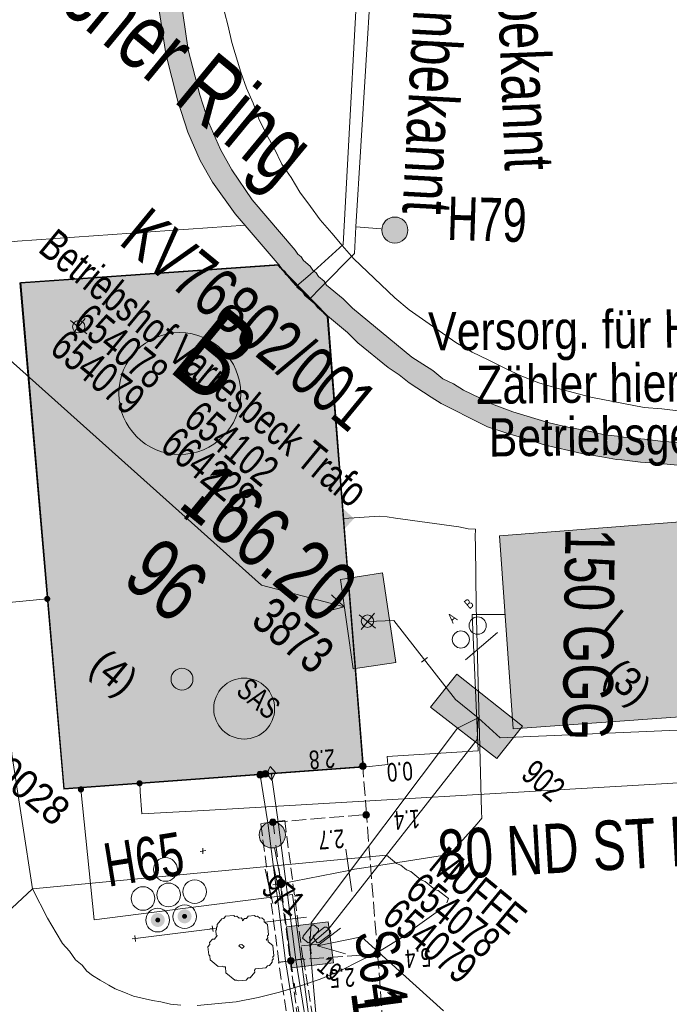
# Model space of a CAD drawing. Header units: metres. Extents: x -740 to 758, y -633 to 854.
# Tile 523 of 656: x -109 to -91, y -11 to 17. Entities that reach past the tile are written whole.
import ezdxf

# ---------------------------------------------------------------- set-up
doc = ezdxf.new("R2010")
doc.units = ezdxf.units.M
doc.header["$MEASUREMENT"] = 0
for name, pattern in [('333_125', [0.4576, 0.3328, -0.1248]), ('333_333', [0.6656, 0.3328, -0.3328]), ('416_125', [0.5408, 0.416, -0.1248])]:
    doc.linetypes.add(name, pattern=pattern)
for name, color, linetype in [('Gas.LOVION', 7, 'Continuous'), ('Grundkarte.LOVION', 7, 'Continuous'), ('Grundkarte_Text.LOVION', 7, 'Continuous'), ('Strom.LOVION', 7, 'Continuous'), ('StromBemass.LOVION', 7, 'Continuous'), ('Telko.LOVION', 7, 'Continuous'), ('Wasser.LOVION', 7, 'Continuous'), ('wasser_projekt.LOVION', 7, 'Continuous')]:
    doc.layers.add(name, color=color, linetype=linetype)
doc.styles.add('ERSTELLTER_STIL_1', font='arial.ttf')

msp = doc.modelspace()

# ---------------------------------------------------------------- hatches: boundary and pattern name
at = {"layer": 'Gas.LOVION', "linetype": 'Continuous', "lineweight": 13}
for points in [[(-108.355, 0.235), (-108.349, 0.244), (-108.344, 0.254), (-108.34, 0.264), (-108.337, 0.275), (-108.336, 0.286), (-108.336, 0.297), (-108.337, 0.308), (-108.34, 0.318), (-108.344, 0.329), (-108.349, 0.338), (-108.356, 0.347), (-108.363, 0.355), (-108.372, 0.362), (-108.381, 0.368), (-108.391, 0.373), (-108.401, 0.376), (-108.412, 0.378), (-108.423, 0.379), (-108.434, 0.378), (-108.445, 0.376), (-108.456, 0.373), (-108.465, 0.368), (-108.475, 0.362), (-108.483, 0.355), (-108.491, 0.347), (-108.497, 0.338), (-108.502, 0.328), (-108.506, 0.318), (-108.509, 0.307), (-108.511, 0.296), (-108.51, 0.285), (-108.509, 0.274), (-108.506, 0.264), (-108.502, 0.254), (-108.497, 0.244), (-108.49, 0.235), (-108.483, 0.227), (-108.474, 0.22), (-108.465, 0.214), (-108.455, 0.21), (-108.445, 0.206), (-108.434, 0.204), (-108.423, 0.203), (-108.412, 0.204), (-108.401, 0.206), (-108.39, 0.21), (-108.381, 0.214), (-108.371, 0.22), (-108.363, 0.227)], [(-105.705, -5.063), (-105.699, -5.054), (-105.693, -5.044), (-105.689, -5.034), (-105.687, -5.024), (-105.685, -5.013), (-105.685, -5.002), (-105.687, -4.991), (-105.69, -4.98), (-105.694, -4.97), (-105.699, -4.96), (-105.705, -4.952), (-105.713, -4.944), (-105.721, -4.937), (-105.731, -4.931), (-105.741, -4.926), (-105.751, -4.923), (-105.762, -4.921), (-105.773, -4.92), (-105.784, -4.921), (-105.794, -4.923), (-105.805, -4.926), (-105.815, -4.931), (-105.824, -4.937), (-105.832, -4.944), (-105.84, -4.952), (-105.846, -4.961), (-105.852, -4.971), (-105.856, -4.981), (-105.858, -4.991), (-105.86, -5.002), (-105.86, -5.013), (-105.858, -5.024), (-105.855, -5.035), (-105.851, -5.045), (-105.846, -5.054), (-105.84, -5.063), (-105.832, -5.071), (-105.824, -5.078), (-105.814, -5.084), (-105.804, -5.089), (-105.794, -5.092), (-105.783, -5.094), (-105.772, -5.095), (-105.761, -5.094), (-105.75, -5.092), (-105.74, -5.089), (-105.73, -5.084), (-105.721, -5.078), (-105.713, -5.071)], [(-107.387, -5.24), (-107.381, -5.231), (-107.376, -5.221), (-107.371, -5.211), (-107.369, -5.2), (-107.367, -5.189), (-107.367, -5.178), (-107.369, -5.167), (-107.372, -5.156), (-107.376, -5.146), (-107.381, -5.136), (-107.388, -5.127), (-107.395, -5.119), (-107.404, -5.112), (-107.413, -5.106), (-107.424, -5.101), (-107.434, -5.098), (-107.445, -5.096), (-107.456, -5.095), (-107.467, -5.096), (-107.478, -5.098), (-107.489, -5.101), (-107.499, -5.106), (-107.508, -5.112), (-107.517, -5.119), (-107.524, -5.127), (-107.531, -5.136), (-107.536, -5.146), (-107.54, -5.157), (-107.543, -5.167), (-107.545, -5.178), (-107.544, -5.19), (-107.543, -5.201), (-107.54, -5.211), (-107.536, -5.222), (-107.531, -5.231), (-107.524, -5.24), (-107.516, -5.249), (-107.508, -5.256), (-107.498, -5.262), (-107.488, -5.266), (-107.478, -5.27), (-107.467, -5.272), (-107.456, -5.272), (-107.445, -5.272), (-107.434, -5.27), (-107.423, -5.266), (-107.413, -5.261), (-107.404, -5.255), (-107.395, -5.248)]]:
    msp.add_hatch(color=7, dxfattribs=at).paths.add_polyline_path(points)
at = {"layer": 'Grundkarte.LOVION', "linetype": 'Continuous', "lineweight": 18}
for points in [[(-71.657, 4.255), (-71.102, 4.93), (-72.077, 4.923), (-73.467, 4.935), (-75.859, 4.908), (-76.093, 4.885), (-78.277, 4.849), (-80.109, 4.847), (-80.668, 4.822), (-83.086, 4.763), (-83.677, 4.764), (-84.087, 4.724), (-84.295, 4.733), (-84.854, 4.708), (-85.445, 4.71), (-86.063, 4.679), (-87.836, 4.683), (-88.076, 4.718), (-88.428, 4.684), (-88.993, 4.717), (-89.616, 4.745), (-90.746, 4.812), (-91.284, 4.878), (-91.881, 4.938), (-91.972, 4.958), (-92.419, 5.003), (-92.964, 5.127), (-93.476, 5.225), (-94.02, 5.349), (-95.055, 5.662), (-95.669, 5.897), (-96.011, 6.071), (-96.476, 6.291), (-96.76, 6.47), (-97.07, 6.617), (-97.359, 6.855), (-97.642, 7.034), (-97.958, 7.24), (-99.661, 8.64), (-99.924, 8.91), (-100.406, 9.306), (-100.476, 9.417), (-100.637, 9.549), (-100.707, 9.661), (-100.803, 9.74), (-100.873, 9.851), (-101.066, 10.01), (-101.136, 10.121), (-101.233, 10.2), (-101.303, 10.312), (-102.538, 11.757), (-103.124, 12.616), (-103.448, 13.205), (-103.788, 13.97), (-104.044, 14.773), (-104.378, 16.07), (-104.842, 19.305), (-105.168, 22.643), (-105.181, 27.607), (-105.604, 34.955), (-107.244, 54.449), (-108.158, 67.423), (-108.832, 67.978), (-107.888, 54.386), (-106.248, 34.892), (-105.857, 27.57), (-105.786, 22.612), (-105.513, 19.21), (-105.016, 15.949), (-104.677, 14.593), (-104.383, 13.705), (-104.037, 12.882), (-103.681, 12.266), (-103.03, 11.355), (-101.763, 9.882), (-101.693, 9.771), (-101.597, 9.692), (-101.527, 9.58), (-101.43, 9.501), (-101.36, 9.39), (-101.264, 9.311), (-101.194, 9.199), (-101.098, 9.12), (-101.028, 9.009), (-100.738, 8.771), (-100.668, 8.66), (-99.801, 7.946), (-99.506, 7.65), (-98.638, 6.937), (-98.322, 6.731), (-98.033, 6.494), (-97.402, 6.082), (-97.118, 5.903), (-96.776, 5.73), (-96.279, 5.483), (-95.937, 5.309), (-95.782, 5.236), (-95.232, 5.053), (-94.714, 4.897), (-94.164, 4.714), (-93.076, 4.466), (-92.506, 4.374), (-92.084, 4.297), (-91.935, 4.282), (-91.397, 4.216), (-90.832, 4.183), (-89.638, 4.063), (-89.047, 4.062), (-88.423, 4.034), (-88.098, 4.036), (-87.832, 4.033), (-86.058, 4.029), (-85.441, 4.06), (-84.258, 4.057), (-83.673, 4.114), (-83.081, 4.113), (-80.664, 4.172), (-80.072, 4.171), (-78.272, 4.199), (-76.089, 4.235), (-75.854, 4.258), (-73.463, 4.285), (-72.073, 4.273)], [(-109.19, 9.363), (-107.946, -5.175), (-99.348, -4.541), (-100.379, 8.422), (-100.668, 8.66), (-100.674, 8.718), (-100.995, 8.982), (-101.001, 9.041), (-101.258, 9.252), (-101.264, 9.311), (-101.425, 9.443), (-101.43, 9.501), (-101.591, 9.633), (-101.597, 9.692), (-101.757, 9.824), (-101.763, 9.882)], [(-95.446, 2.106), (-95.052, -3.441), (-89.329, -3.029), (-89.755, 2.544)]]:
    msp.add_hatch(color=9, dxfattribs=at).paths.add_polyline_path(points)
at = {"layer": 'Grundkarte.LOVION', "linetype": 'Continuous', "lineweight": 0}
msp.add_hatch(color=165, dxfattribs=at).paths.add_polyline_path([(-109.208, 10.571), (-109.208, 10.565), (-109.207, 10.565)])
at = {"layer": 'Strom.LOVION', "linetype": 'Continuous', "lineweight": 18}
for points in [[(-102.122, -4.738), (-101.972, -4.916), (-101.874, -4.699), (-102.025, -4.522)], [(-102.23, -4.823), (-102.223, -4.813), (-102.217, -4.802), (-102.212, -4.79), (-102.209, -4.778), (-102.207, -4.765), (-102.208, -4.753), (-102.209, -4.741), (-102.212, -4.728), (-102.217, -4.717), (-102.223, -4.706), (-102.23, -4.696), (-102.239, -4.687), (-102.249, -4.679), (-102.259, -4.672), (-102.271, -4.667), (-102.282, -4.663), (-102.295, -4.661), (-102.307, -4.66), (-102.32, -4.661), (-102.332, -4.663), (-102.344, -4.667), (-102.355, -4.672), (-102.366, -4.679), (-102.375, -4.687), (-102.384, -4.696), (-102.391, -4.706), (-102.397, -4.717), (-102.402, -4.729), (-102.405, -4.741), (-102.406, -4.754), (-102.406, -4.766), (-102.405, -4.779), (-102.402, -4.791), (-102.397, -4.802), (-102.391, -4.813), (-102.384, -4.823), (-102.375, -4.832), (-102.365, -4.84), (-102.355, -4.847), (-102.343, -4.852), (-102.331, -4.856), (-102.319, -4.858), (-102.307, -4.859), (-102.294, -4.858), (-102.282, -4.856), (-102.27, -4.852), (-102.259, -4.847), (-102.248, -4.84), (-102.239, -4.832)], [(-105.096, -9.062), (-105.081, -9.042), (-105.069, -9.02), (-105.06, -8.997), (-105.053, -8.972), (-105.05, -8.947), (-105.05, -8.922), (-105.054, -8.897), (-105.06, -8.873), (-105.069, -8.849), (-105.081, -8.827), (-105.096, -8.807), (-105.114, -8.789), (-105.133, -8.773), (-105.154, -8.759), (-105.177, -8.749), (-105.201, -8.741), (-105.226, -8.736), (-105.251, -8.735), (-105.276, -8.736), (-105.301, -8.741), (-105.325, -8.749), (-105.348, -8.76), (-105.369, -8.773), (-105.388, -8.789), (-105.405, -8.808), (-105.42, -8.828), (-105.432, -8.85), (-105.441, -8.874), (-105.447, -8.898), (-105.45, -8.923), (-105.45, -8.948), (-105.447, -8.973), (-105.441, -8.998), (-105.431, -9.021), (-105.419, -9.043), (-105.404, -9.063), (-105.387, -9.082), (-105.368, -9.098), (-105.346, -9.111), (-105.324, -9.122), (-105.3, -9.13), (-105.275, -9.134), (-105.25, -9.136), (-105.225, -9.134), (-105.2, -9.129), (-105.176, -9.121), (-105.153, -9.111), (-105.132, -9.097), (-105.113, -9.081)], [(-104.326, -8.957), (-104.311, -8.937), (-104.299, -8.914), (-104.29, -8.891), (-104.284, -8.867), (-104.281, -8.842), (-104.281, -8.816), (-104.284, -8.792), (-104.29, -8.767), (-104.3, -8.744), (-104.312, -8.722), (-104.327, -8.702), (-104.344, -8.683), (-104.363, -8.667), (-104.385, -8.654), (-104.407, -8.643), (-104.431, -8.636), (-104.456, -8.631), (-104.481, -8.629), (-104.506, -8.631), (-104.531, -8.636), (-104.555, -8.644), (-104.578, -8.654), (-104.599, -8.668), (-104.618, -8.684), (-104.635, -8.703), (-104.65, -8.723), (-104.662, -8.745), (-104.671, -8.768), (-104.677, -8.793), (-104.68, -8.818), (-104.68, -8.843), (-104.677, -8.868), (-104.671, -8.892), (-104.661, -8.916), (-104.649, -8.938), (-104.634, -8.958), (-104.617, -8.976), (-104.598, -8.992), (-104.576, -9.006), (-104.554, -9.016), (-104.53, -9.024), (-104.505, -9.029), (-104.48, -9.03), (-104.455, -9.028), (-104.43, -9.024), (-104.406, -9.016), (-104.383, -9.005), (-104.362, -8.991), (-104.343, -8.975)], [(-104.427, -8.874), (-104.422, -8.867), (-104.417, -8.859), (-104.414, -8.851), (-104.412, -8.842), (-104.411, -8.834), (-104.411, -8.825), (-104.412, -8.816), (-104.414, -8.808), (-104.418, -8.799), (-104.422, -8.792), (-104.427, -8.785), (-104.433, -8.778), (-104.44, -8.773), (-104.447, -8.768), (-104.455, -8.764), (-104.464, -8.761), (-104.472, -8.76), (-104.481, -8.759), (-104.49, -8.76), (-104.499, -8.762), (-104.507, -8.764), (-104.515, -8.768), (-104.522, -8.773), (-104.529, -8.778), (-104.535, -8.785), (-104.54, -8.792), (-104.545, -8.8), (-104.548, -8.808), (-104.55, -8.816), (-104.551, -8.825), (-104.551, -8.834), (-104.55, -8.843), (-104.548, -8.851), (-104.544, -8.859), (-104.54, -8.867), (-104.535, -8.874), (-104.529, -8.881), (-104.522, -8.886), (-104.515, -8.891), (-104.507, -8.895), (-104.498, -8.897), (-104.49, -8.899), (-104.481, -8.899), (-104.472, -8.899), (-104.463, -8.897), (-104.455, -8.894), (-104.447, -8.891), (-104.44, -8.886), (-104.433, -8.88)], [(-105.196, -8.98), (-105.191, -8.972), (-105.187, -8.965), (-105.184, -8.957), (-105.181, -8.948), (-105.18, -8.939), (-105.18, -8.931), (-105.181, -8.922), (-105.184, -8.913), (-105.187, -8.905), (-105.191, -8.898), (-105.196, -8.891), (-105.202, -8.884), (-105.209, -8.879), (-105.217, -8.874), (-105.225, -8.87), (-105.233, -8.868), (-105.241, -8.866), (-105.25, -8.865), (-105.259, -8.866), (-105.268, -8.868), (-105.276, -8.87), (-105.284, -8.874), (-105.291, -8.879), (-105.298, -8.884), (-105.304, -8.891), (-105.309, -8.898), (-105.313, -8.906), (-105.316, -8.914), (-105.319, -8.922), (-105.32, -8.931), (-105.32, -8.94), (-105.319, -8.949), (-105.316, -8.957), (-105.313, -8.965), (-105.309, -8.973), (-105.304, -8.98), (-105.298, -8.986), (-105.291, -8.992), (-105.283, -8.997), (-105.276, -9), (-105.267, -9.003), (-105.259, -9.005), (-105.25, -9.005), (-105.241, -9.004), (-105.232, -9.003), (-105.224, -9), (-105.216, -8.996), (-105.209, -8.992), (-105.202, -8.986)]]:
    msp.add_hatch(color=1, dxfattribs=at).paths.add_polyline_path(points)
at = {"layer": 'StromBemass.LOVION', "linetype": 'Continuous', "lineweight": 13}
for points in [[(-99.293, -4.575), (-99.287, -4.565), (-99.281, -4.555), (-99.277, -4.544), (-99.274, -4.533), (-99.272, -4.521), (-99.272, -4.509), (-99.274, -4.498), (-99.277, -4.486), (-99.281, -4.475), (-99.287, -4.465), (-99.294, -4.456), (-99.302, -4.447), (-99.311, -4.44), (-99.321, -4.434), (-99.331, -4.429), (-99.343, -4.425), (-99.354, -4.423), (-99.366, -4.422), (-99.377, -4.423), (-99.389, -4.425), (-99.4, -4.429), (-99.411, -4.434), (-99.42, -4.44), (-99.429, -4.448), (-99.437, -4.456), (-99.444, -4.466), (-99.45, -4.476), (-99.454, -4.487), (-99.457, -4.498), (-99.458, -4.51), (-99.458, -4.521), (-99.457, -4.533), (-99.454, -4.544), (-99.45, -4.555), (-99.444, -4.566), (-99.437, -4.575), (-99.429, -4.583), (-99.42, -4.591), (-99.41, -4.597), (-99.399, -4.602), (-99.388, -4.606), (-99.377, -4.608), (-99.365, -4.609), (-99.353, -4.608), (-99.342, -4.606), (-99.331, -4.602), (-99.32, -4.597), (-99.31, -4.591), (-99.301, -4.583)], [(-99.293, -4.575), (-99.287, -4.565), (-99.281, -4.555), (-99.277, -4.544), (-99.274, -4.533), (-99.272, -4.521), (-99.272, -4.509), (-99.274, -4.498), (-99.277, -4.486), (-99.281, -4.475), (-99.287, -4.465), (-99.294, -4.456), (-99.302, -4.447), (-99.311, -4.44), (-99.321, -4.434), (-99.331, -4.429), (-99.343, -4.425), (-99.354, -4.423), (-99.366, -4.422), (-99.377, -4.423), (-99.389, -4.425), (-99.4, -4.429), (-99.411, -4.434), (-99.42, -4.44), (-99.429, -4.448), (-99.437, -4.456), (-99.444, -4.466), (-99.45, -4.476), (-99.454, -4.487), (-99.457, -4.498), (-99.458, -4.51), (-99.458, -4.521), (-99.457, -4.533), (-99.454, -4.544), (-99.45, -4.555), (-99.444, -4.566), (-99.437, -4.575), (-99.429, -4.583), (-99.42, -4.591), (-99.41, -4.597), (-99.399, -4.602), (-99.388, -4.606), (-99.377, -4.608), (-99.365, -4.609), (-99.353, -4.608), (-99.342, -4.606), (-99.331, -4.602), (-99.32, -4.597), (-99.31, -4.591), (-99.301, -4.583)], [(-102.086, -4.793), (-102.079, -4.783), (-102.073, -4.773), (-102.069, -4.762), (-102.066, -4.751), (-102.065, -4.739), (-102.065, -4.728), (-102.066, -4.716), (-102.069, -4.705), (-102.073, -4.694), (-102.079, -4.684), (-102.086, -4.674), (-102.094, -4.666), (-102.103, -4.659), (-102.113, -4.652), (-102.123, -4.647), (-102.135, -4.644), (-102.146, -4.642), (-102.158, -4.641), (-102.169, -4.642), (-102.181, -4.644), (-102.192, -4.648), (-102.202, -4.653), (-102.212, -4.659), (-102.221, -4.666), (-102.229, -4.675), (-102.236, -4.684), (-102.241, -4.695), (-102.246, -4.705), (-102.249, -4.717), (-102.25, -4.728), (-102.25, -4.74), (-102.248, -4.752), (-102.246, -4.763), (-102.241, -4.774), (-102.236, -4.784), (-102.229, -4.793), (-102.221, -4.802), (-102.212, -4.809), (-102.202, -4.815), (-102.191, -4.82), (-102.18, -4.824), (-102.169, -4.826), (-102.157, -4.827), (-102.145, -4.826), (-102.134, -4.824), (-102.123, -4.82), (-102.112, -4.815), (-102.103, -4.809), (-102.094, -4.801)], [(-99.196, -5.976), (-99.189, -5.967), (-99.183, -5.957), (-99.179, -5.946), (-99.176, -5.934), (-99.175, -5.923), (-99.175, -5.911), (-99.176, -5.9), (-99.179, -5.888), (-99.184, -5.877), (-99.189, -5.867), (-99.196, -5.858), (-99.204, -5.849), (-99.213, -5.842), (-99.223, -5.836), (-99.234, -5.831), (-99.245, -5.827), (-99.256, -5.825), (-99.268, -5.824), (-99.28, -5.825), (-99.291, -5.827), (-99.302, -5.831), (-99.313, -5.836), (-99.323, -5.842), (-99.332, -5.85), (-99.34, -5.858), (-99.346, -5.868), (-99.352, -5.878), (-99.356, -5.889), (-99.359, -5.9), (-99.361, -5.912), (-99.36, -5.923), (-99.359, -5.935), (-99.356, -5.946), (-99.352, -5.957), (-99.346, -5.967), (-99.339, -5.977), (-99.331, -5.985), (-99.322, -5.993), (-99.312, -5.999), (-99.302, -6.004), (-99.29, -6.008), (-99.279, -6.01), (-99.267, -6.01), (-99.256, -6.01), (-99.244, -6.007), (-99.233, -6.004), (-99.223, -5.999), (-99.213, -5.992), (-99.204, -5.985)], [(-101.876, -6.188), (-101.869, -6.178), (-101.864, -6.168), (-101.859, -6.157), (-101.856, -6.146), (-101.855, -6.134), (-101.855, -6.122), (-101.856, -6.11), (-101.859, -6.099), (-101.864, -6.088), (-101.869, -6.078), (-101.876, -6.068), (-101.885, -6.06), (-101.894, -6.052), (-101.904, -6.046), (-101.914, -6.041), (-101.926, -6.037), (-101.937, -6.035), (-101.949, -6.034), (-101.961, -6.035), (-101.972, -6.037), (-101.983, -6.041), (-101.994, -6.046), (-102.004, -6.052), (-102.013, -6.06), (-102.021, -6.069), (-102.028, -6.078), (-102.034, -6.089), (-102.038, -6.1), (-102.041, -6.111), (-102.042, -6.123), (-102.042, -6.134), (-102.041, -6.146), (-102.038, -6.158), (-102.033, -6.168), (-102.028, -6.179), (-102.021, -6.188), (-102.013, -6.197), (-102.004, -6.204), (-101.994, -6.211), (-101.983, -6.216), (-101.972, -6.219), (-101.96, -6.221), (-101.948, -6.222), (-101.937, -6.221), (-101.925, -6.219), (-101.914, -6.215), (-101.903, -6.21), (-101.893, -6.204), (-101.884, -6.196)], [(-98.881, -9.978), (-98.874, -9.969), (-98.868, -9.958), (-98.864, -9.948), (-98.861, -9.936), (-98.86, -9.925), (-98.86, -9.913), (-98.861, -9.902), (-98.864, -9.89), (-98.869, -9.88), (-98.874, -9.87), (-98.881, -9.86), (-98.889, -9.852), (-98.898, -9.844), (-98.908, -9.838), (-98.918, -9.833), (-98.929, -9.83), (-98.941, -9.828), (-98.952, -9.827), (-98.964, -9.828), (-98.975, -9.83), (-98.986, -9.833), (-98.997, -9.838), (-99.007, -9.845), (-99.015, -9.852), (-99.023, -9.861), (-99.03, -9.87), (-99.036, -9.88), (-99.04, -9.891), (-99.043, -9.902), (-99.044, -9.914), (-99.044, -9.925), (-99.043, -9.937), (-99.04, -9.948), (-99.035, -9.959), (-99.03, -9.969), (-99.023, -9.978), (-99.015, -9.987), (-99.006, -9.994), (-98.996, -10), (-98.986, -10.005), (-98.975, -10.009), (-98.963, -10.011), (-98.952, -10.012), (-98.94, -10.011), (-98.929, -10.009), (-98.918, -10.005), (-98.907, -10), (-98.897, -9.994), (-98.889, -9.986)], [(-101.359, -10.163), (-101.352, -10.154), (-101.346, -10.143), (-101.342, -10.132), (-101.339, -10.121), (-101.338, -10.109), (-101.338, -10.098), (-101.339, -10.086), (-101.342, -10.075), (-101.346, -10.064), (-101.352, -10.053), (-101.359, -10.044), (-101.367, -10.035), (-101.376, -10.028), (-101.386, -10.022), (-101.397, -10.017), (-101.408, -10.013), (-101.42, -10.011), (-101.431, -10.01), (-101.443, -10.011), (-101.455, -10.013), (-101.466, -10.017), (-101.476, -10.022), (-101.486, -10.028), (-101.495, -10.036), (-101.503, -10.044), (-101.51, -10.054), (-101.516, -10.064), (-101.52, -10.075), (-101.523, -10.087), (-101.524, -10.098), (-101.524, -10.11), (-101.523, -10.122), (-101.52, -10.133), (-101.516, -10.144), (-101.51, -10.154), (-101.503, -10.164), (-101.495, -10.172), (-101.486, -10.18), (-101.476, -10.186), (-101.465, -10.191), (-101.454, -10.195), (-101.442, -10.197), (-101.431, -10.197), (-101.419, -10.197), (-101.407, -10.194), (-101.396, -10.191), (-101.386, -10.186), (-101.376, -10.179), (-101.367, -10.172)]]:
    msp.add_hatch(color=7, dxfattribs=at).paths.add_polyline_path(points)
at = {"layer": 'Telko.LOVION', "linetype": 'Continuous', "lineweight": 13}
for points in [[(-98.8, 1.039), (-100.008, 0.847), (-99.639, -1.717), (-98.415, -1.539)], [(-97.418, -2.816), (-95.515, -4.299), (-94.778, -3.37), (-96.668, -1.87)], [(-97.418, -2.816), (-95.515, -4.299), (-94.778, -3.37), (-96.668, -1.87)], [(-101.559, -9.132), (-101.399, -10.313), (-100.202, -10.166), (-100.362, -8.985)], [(-100.811, -9.073), (-101.075, -9.395), (-101.073, -9.424), (-101.099, -9.456), (-100.938, -9.588), (-100.909, -9.585), (-100.632, -9.248), (-100.637, -9.189), (-100.782, -9.07)], [(-100.465, -9.143), (-100.767, -9.379), (-100.793, -9.411), (-100.79, -9.441), (-100.758, -9.467), (-100.688, -9.578), (-100.672, -9.592), (-100.613, -9.586), (-100.311, -9.349), (-100.285, -9.317), (-100.291, -9.259), (-100.374, -9.163), (-100.406, -9.137)]]:
    msp.add_hatch(color=7, dxfattribs=at).paths.add_polyline_path(points)
at = {"layer": 'Wasser.LOVION', "linetype": 'Continuous', "lineweight": 13}
for points in [[(-98.155, 10.65), (-98.128, 10.688), (-98.105, 10.729), (-98.088, 10.773), (-98.076, 10.819), (-98.071, 10.866), (-98.071, 10.913), (-98.077, 10.959), (-98.089, 11.005), (-98.106, 11.049), (-98.129, 11.09), (-98.157, 11.128), (-98.189, 11.162), (-98.226, 11.192), (-98.265, 11.217), (-98.308, 11.237), (-98.353, 11.251), (-98.399, 11.26), (-98.446, 11.263), (-98.493, 11.26), (-98.539, 11.251), (-98.584, 11.236), (-98.627, 11.216), (-98.666, 11.191), (-98.703, 11.16), (-98.735, 11.126), (-98.762, 11.088), (-98.785, 11.047), (-98.802, 11.003), (-98.814, 10.957), (-98.819, 10.91), (-98.819, 10.863), (-98.813, 10.817), (-98.801, 10.771), (-98.784, 10.727), (-98.761, 10.686), (-98.733, 10.648), (-98.701, 10.614), (-98.664, 10.584), (-98.625, 10.559), (-98.582, 10.539), (-98.537, 10.524), (-98.491, 10.516), (-98.444, 10.513), (-98.397, 10.516), (-98.351, 10.525), (-98.306, 10.54), (-98.263, 10.56), (-98.224, 10.585), (-98.187, 10.615)], [(-101.063, 9.064), (-101.044, 9.48), (-101.46, 9.498), (-101.462, 9.07)], [(-100.687, 8.702), (-100.698, 9.115), (-101.098, 9.12), (-101.1, 8.691)], [(-99.898, 2.292), (-99.618, 2.6), (-99.926, 2.88), (-100.206, 2.572)], [(-101.673, -6.729), (-101.646, -6.691), (-101.623, -6.649), (-101.606, -6.605), (-101.594, -6.56), (-101.589, -6.513), (-101.589, -6.466), (-101.595, -6.419), (-101.607, -6.373), (-101.624, -6.33), (-101.647, -6.289), (-101.675, -6.25), (-101.707, -6.216), (-101.744, -6.186), (-101.783, -6.161), (-101.826, -6.141), (-101.871, -6.127), (-101.917, -6.118), (-101.964, -6.115), (-102.011, -6.119), (-102.058, -6.127), (-102.102, -6.142), (-102.145, -6.162), (-102.185, -6.188), (-102.221, -6.218), (-102.253, -6.252), (-102.281, -6.291), (-102.303, -6.332), (-102.32, -6.376), (-102.332, -6.421), (-102.338, -6.468), (-102.337, -6.515), (-102.331, -6.562), (-102.32, -6.608), (-102.302, -6.651), (-102.279, -6.693), (-102.251, -6.731), (-102.219, -6.765), (-102.183, -6.795), (-102.143, -6.82), (-102.1, -6.84), (-102.055, -6.854), (-102.009, -6.863), (-101.962, -6.866), (-101.915, -6.863), (-101.869, -6.854), (-101.824, -6.839), (-101.781, -6.819), (-101.742, -6.793), (-101.705, -6.763)], [(-101.611, -7.968), (-101.601, -7.954), (-101.593, -7.939), (-101.587, -7.924), (-101.583, -7.908), (-101.581, -7.891), (-101.581, -7.874), (-101.583, -7.858), (-101.587, -7.842), (-101.593, -7.826), (-101.601, -7.811), (-101.611, -7.798), (-101.623, -7.786), (-101.636, -7.775), (-101.65, -7.766), (-101.665, -7.759), (-101.681, -7.754), (-101.697, -7.751), (-101.714, -7.75), (-101.731, -7.751), (-101.747, -7.754), (-101.763, -7.76), (-101.778, -7.767), (-101.792, -7.776), (-101.805, -7.786), (-101.816, -7.799), (-101.826, -7.812), (-101.834, -7.827), (-101.84, -7.842), (-101.844, -7.859), (-101.846, -7.875), (-101.846, -7.892), (-101.844, -7.908), (-101.84, -7.925), (-101.834, -7.94), (-101.826, -7.955), (-101.816, -7.968), (-101.804, -7.98), (-101.791, -7.991), (-101.777, -8), (-101.762, -8.007), (-101.746, -8.012), (-101.73, -8.015), (-101.713, -8.016), (-101.696, -8.015), (-101.68, -8.012), (-101.664, -8.007), (-101.649, -8), (-101.635, -7.991), (-101.622, -7.98)]]:
    msp.add_hatch(color=7, dxfattribs=at).paths.add_polyline_path(points)

# ---------------------------------------------------------------- linework, layer by layer
at = {"layer": 'Gas.LOVION', "color": 5, "linetype": 'Continuous', "lineweight": 18}
for points in [[(-125.411, 59.042), (-123.516, 47.065), (-122.777, 35.123), (-121.927, 23.251), (-121.084, 11.304), (-120.161, -0.709), (-118.64, -0.693), (-108.436, 0.289)], [(-78.733, -4.388), (-90.466, -5.003), (-103.926, -5.787), (-105.704, -5.887), (-105.751, -5.256), (-105.761, -5.006)]]:
    msp.add_lwpolyline(points, dxfattribs=at)
at = {"layer": 'Gas.LOVION', "color": 7, "linetype": 'Continuous', "lineweight": 13}
msp.add_lwpolyline([(-109.206, 9.376), (-101.809, 9.893), (-100.392, 8.406), (-99.364, -4.528), (-107.946, -5.175)], close=True, dxfattribs=at)
at = {"layer": 'Gas.LOVION', "color": 1, "linetype": 'Continuous', "lineweight": 18}
msp.add_lwpolyline([(-98.715, -28.7), (-98.89, -26.914), (-101.385, -8.198), (-107.076, -8.932), (-107.459, -5.172)], dxfattribs=at)
at = {"layer": 'Gas.LOVION', "color": 7, "linetype": 'Continuous', "lineweight": 13}
msp.add_circle((-104.619, 6.19), 1.75, dxfattribs=at)
at = {"layer": 'Grundkarte.LOVION', "color": 8, "linetype": 'Continuous', "lineweight": 18}
msp.add_line((-95.314, -0.157), (-95.285, -0.157), dxfattribs=at)
at = {"layer": 'Grundkarte.LOVION', "color": 7, "linetype": 'Continuous', "lineweight": 13}
for points in [[(-104.842, 19.305), (-104.378, 16.07), (-104.044, 14.773), (-103.788, 13.97), (-103.448, 13.205), (-103.124, 12.616), (-102.538, 11.757), (-101.303, 10.312), (-101.233, 10.2), (-101.136, 10.121), (-101.066, 10.01), (-100.873, 9.851), (-100.803, 9.74), (-100.707, 9.661), (-100.637, 9.549), (-100.476, 9.417), (-100.406, 9.306), (-99.924, 8.91), (-99.661, 8.64), (-97.958, 7.24), (-97.642, 7.034), (-97.359, 6.855), (-97.07, 6.617), (-96.76, 6.47), (-96.476, 6.291), (-96.011, 6.071), (-95.669, 5.897), (-95.055, 5.662), (-94.02, 5.349), (-93.476, 5.225), (-92.964, 5.127), (-92.419, 5.003), (-91.972, 4.958), (-91.881, 4.938), (-91.284, 4.878), (-90.746, 4.812), (-89.616, 4.745)], [(-89.638, 4.063), (-90.832, 4.183), (-91.397, 4.216), (-91.935, 4.282), (-92.084, 4.297), (-92.506, 4.374), (-93.076, 4.466), (-94.164, 4.714), (-94.714, 4.897), (-95.232, 5.053), (-95.782, 5.236), (-95.937, 5.309), (-96.279, 5.483), (-96.776, 5.73), (-97.118, 5.903), (-97.402, 6.082), (-98.033, 6.494), (-98.322, 6.731), (-98.638, 6.937), (-99.506, 7.65), (-99.801, 7.946), (-100.668, 8.66), (-100.738, 8.771), (-101.028, 9.009), (-101.098, 9.12), (-101.194, 9.199), (-101.264, 9.311), (-101.36, 9.39), (-101.43, 9.501), (-101.527, 9.58), (-101.597, 9.692), (-101.693, 9.771), (-101.763, 9.882), (-103.03, 11.355), (-103.681, 12.266), (-104.037, 12.882), (-104.383, 13.705), (-104.677, 14.593), (-105.016, 15.949), (-105.513, 19.21)]]:
    msp.add_lwpolyline(points, dxfattribs=at)
at = {"layer": 'Grundkarte.LOVION', "color": 8, "linetype": 'Continuous', "lineweight": 18}
for points in [[(-90.24, 5.689), (-90.779, 5.755), (-91.285, 5.794), (-92.821, 6.087), (-93.792, 6.347), (-94.31, 6.503), (-94.801, 6.691), (-95.266, 6.912), (-95.763, 7.159), (-96.228, 7.379), (-96.699, 7.659), (-98.031, 8.592), (-98.449, 8.936), (-99.623, 10.062), (-99.956, 10.443), (-100.257, 10.798), (-100.59, 11.179), (-100.864, 11.566), (-101.17, 11.98), (-101.418, 12.399), (-101.692, 12.786), (-101.914, 13.237), (-102.13, 13.63), (-102.351, 14.081), (-102.514, 14.538), (-102.703, 14.963), (-102.866, 15.42), (-103.128, 16.281), (-103.232, 16.744), (-103.331, 17.148)], [(-102.729, 11.026), (-109.278, 10.566), (-110.332, 10.463), (-110.443, 10.393), (-110.602, 10.201), (-110.591, 10.083), (-110.638, 9.961), (-110.543, 9.29), (-109.434, -4.168), (-108.848, -8.041), (-98.686, -7.077), (-98.397, -7.315), (-98.274, -7.362), (-98.114, -7.494), (-97.991, -7.541), (-97.702, -7.779), (-97.579, -7.826), (-97.289, -8.064), (-97.199, -8.085), (-96.91, -8.322), (-96.957, -8.445)], [(-99.348, -4.541), (-98.645, -4.472), (-98.668, -4.238), (-96.054, -4.071), (-96.23, -0.158), (-95.267, -0.157)]]:
    msp.add_lwpolyline(points, dxfattribs=at)
for points in [[(-109.19, 9.363), (-101.763, 9.882), (-101.757, 9.824), (-101.597, 9.692), (-101.591, 9.633), (-101.43, 9.501), (-101.425, 9.443), (-101.264, 9.311), (-101.258, 9.252), (-101.001, 9.041), (-100.995, 8.982), (-100.674, 8.718), (-100.668, 8.66), (-100.379, 8.422), (-99.348, -4.541), (-107.946, -5.175)], [(-95.446, 2.106), (-89.755, 2.544), (-89.329, -3.029), (-95.052, -3.441)]]:
    msp.add_lwpolyline(points, close=True, dxfattribs=at)
at = {"layer": 'Grundkarte.LOVION', "color": 253, "linetype": 'Continuous', "lineweight": 18}
for points in [[(-110.322, -12.914), (-111.637, -10.649), (-108.848, -8.041), (-108.411, -8.885), (-108.163, -9.304), (-107.985, -9.612), (-107.787, -9.829), (-107.614, -10.078), (-107.422, -10.237), (-107.287, -10.401), (-107.127, -10.533), (-106.907, -10.659), (-106.656, -10.812), (-106.469, -10.912), (-106.223, -11.006), (-105.945, -11.127), (-105.401, -11.251), (-105.161, -11.287), (-104.889, -11.349), (-104.591, -11.379)], [(-104.117, -11.391), (-103.004, -11.283), (-102.366, -11.161), (-101.76, -11.013), (-101.186, -10.839), (-100.585, -10.632), (-100.017, -10.399), (-99.454, -10.108), (-98.918, -9.849), (-98.276, -9.461), (-97.863, -9.154), (-97.062, -8.574)]]:
    msp.add_lwpolyline(points, dxfattribs=at)
at = {"layer": 'Grundkarte.LOVION', "color": 9, "linetype": 'Continuous', "lineweight": 18}
for points in [[(-102.446, -10.341), (-102.472, -10.374), (-102.467, -10.432), (-102.599, -10.593), (-102.657, -10.598), (-102.71, -10.663), (-102.944, -10.686), (-102.976, -10.659), (-103.035, -10.665), (-103.292, -10.454), (-103.309, -10.278), (-103.368, -10.284), (-103.4, -10.257), (-103.517, -10.269), (-103.742, -10.084), (-103.753, -9.967), (-103.786, -9.94), (-103.809, -9.706), (-103.756, -9.642), (-103.761, -9.583), (-103.682, -9.487), (-103.624, -9.481), (-103.544, -9.385), (-103.577, -9.358), (-103.588, -9.241), (-103.562, -9.209), (-103.567, -9.151), (-103.541, -9.118), (-103.547, -9.06), (-103.415, -8.899), (-103.356, -8.893), (-103.303, -8.829), (-103.069, -8.806), (-103.037, -8.833), (-102.978, -8.827), (-102.914, -8.88), (-102.855, -8.874), (-102.823, -8.9), (-102.818, -8.959), (-102.765, -8.895), (-102.706, -8.889), (-102.653, -8.825), (-102.478, -8.808), (-102.446, -8.834), (-102.387, -8.828), (-102.323, -8.881), (-102.264, -8.875), (-102.2, -8.928), (-102.194, -8.987), (-102.098, -9.066), (-102.069, -9.359), (-102.096, -9.391), (-102.09, -9.449), (-102.143, -9.514), (-102.084, -9.508), (-102.078, -9.567), (-101.95, -9.672), (-101.921, -9.965), (-101.948, -9.997), (-101.942, -10.056), (-101.968, -10.088), (-101.963, -10.146), (-102.042, -10.243), (-102.1, -10.248), (-102.153, -10.313)], [(-102.802, -9.726), (-102.828, -9.758), (-102.924, -9.679), (-102.898, -9.647), (-102.84, -9.641), (-102.775, -9.694)]]:
    msp.add_lwpolyline(points, close=True, dxfattribs=at)
msp.add_circle((-104.555, -2.016), 0.314, dxfattribs=at)
at = {"layer": 'Strom.LOVION', "color": 7, "linetype": 'Continuous', "lineweight": 13}
msp.add_lwpolyline([(-109.19, 9.363), (-101.792, 9.88), (-100.379, 8.422), (-99.364, -4.528), (-107.933, -5.159)], close=True, dxfattribs=at)
at = {"layer": 'Strom.LOVION', "color": 1, "linetype": 'Continuous', "lineweight": 18}
msp.add_lwpolyline([(-102.122, -4.738), (-102.025, -4.522), (-101.874, -4.699), (-101.972, -4.916)], close=True, dxfattribs=at)
for points in [[(-98.768, -28.765), (-99.043, -25.954), (-101.582, -10.109), (-102.088, -6.139), (-102.311, -4.772)], [(-98.491, -28.427), (-98.734, -25.939), (-101.289, -10.081), (-101.796, -6.11), (-101.992, -4.711)]]:
    msp.add_lwpolyline(points, dxfattribs=at)
at = {"layer": 'Strom.LOVION', "color": 7, "linetype": '333_125', "lineweight": 13}
for points in [[(-101.084, -10.06), (-101.771, -10.142), (-102.293, -6.159), (-101.607, -6.077)], [(-98.532, -25.889), (-99.245, -26.003), (-101.784, -10.158), (-101.071, -10.044)]]:
    msp.add_lwpolyline(points, close=True, dxfattribs=at)
at = {"layer": 'Strom.LOVION', "color": 9, "linetype": '333_333', "lineweight": 18}
msp.add_lwpolyline([(-101.942, -6.125), (-101.436, -10.095), (-98.896, -25.94)], dxfattribs=at)
at = {"layer": 'Strom.LOVION', "color": 250, "linetype": 'Continuous', "lineweight": 18}
for points in [[(-104.032, -6.965), (-103.873, -6.934)], [(-103.953, -6.868), (-103.952, -7.031)], [(-106.265, -7.257), (-106.118, -7.242)], [(-106.199, -7.176), (-106.184, -7.323)], [(-103.756, -9.184), (-103.594, -9.183)], [(-103.69, -9.103), (-103.66, -9.263)], [(-105.989, -9.476), (-105.813, -9.459)], [(-105.909, -9.38), (-105.892, -9.555)]]:
    msp.add_lwpolyline(points, dxfattribs=at)
at = {"layer": 'Strom.LOVION', "color": 7, "linetype": 'Continuous', "lineweight": 13}
for points in [[(-100.981, -8.853), (-102.178, -9)], [(-105.901, -9.467), (-103.682, -9.191)]]:
    msp.add_lwpolyline(points, dxfattribs=at)
at = {"layer": 'Strom.LOVION', "color": 1, "linetype": 'Continuous', "lineweight": 18}
msp.add_circle((-102.77, -2.86), 0.875, dxfattribs=at)
at = {"layer": 'Strom.LOVION', "color": 7, "linetype": 'Continuous', "lineweight": 13}
for centre, radius in [((-102.307, -4.76), 0.0997), ((-105.029, -7.482), 0.341), ((-104.939, -8.214), 0.34), ((-104.19, -8.122), 0.34), ((-105.673, -8.318), 0.339), ((-105.252, -8.939), 0.34), ((-104.477, -8.839), 0.34)]:
    msp.add_circle(centre, radius, dxfattribs=at)
at = {"layer": 'StromBemass.LOVION', "color": 7, "linetype": '416_125', "lineweight": 13}
for points in [[(-101.942, -6.125), (-99.259, -5.907), (-99.364, -4.528), (-102.151, -4.741)], [(-101.436, -10.095), (-98.941, -9.91), (-99.259, -5.907)], [(-98.941, -9.91), (-97.706, -25.868), (-97.592, -27.334)]]:
    msp.add_lwpolyline(points, dxfattribs=at)
at = {"layer": 'StromBemass.LOVION', "color": 7, "linetype": 'Continuous', "lineweight": 13}
for centre, radius in [((-99.365, -4.515), 0.0932), ((-99.365, -4.515), 0.0932), ((-102.157, -4.734), 0.0929), ((-99.268, -5.917), 0.0931), ((-101.949, -6.128), 0.0939), ((-98.952, -9.919), 0.0924), ((-101.431, -10.104), 0.0936)]:
    msp.add_circle(centre, radius, dxfattribs=at)
at = {"layer": 'Telko.LOVION', "color": 9, "linetype": 'Continuous', "lineweight": 18}
for points in [[(-107.755, 8.292), (-107.289, 7.909)], [(-107.755, 8.292), (-107.289, 7.909)], [(-107.755, 8.292), (-107.289, 7.909)], [(-107.755, 8.292), (-107.289, 7.909)], [(-107.755, 8.292), (-107.289, 7.909)], [(-107.715, 7.882), (-107.332, 8.348)], [(-107.715, 7.882), (-107.332, 8.348)], [(-107.715, 7.882), (-107.332, 8.348)], [(-107.715, 7.882), (-107.332, 8.348)], [(-107.715, 7.882), (-107.332, 8.348)], [(-99.466, -0.164), (-99, -0.547)], [(-99.41, -0.587), (-99.027, -0.121)]]:
    msp.add_lwpolyline(points, dxfattribs=at)
at = {"layer": 'Telko.LOVION', "color": 7, "linetype": 'Continuous', "lineweight": 13}
for points in [[(-109.572, 7.227), (-102.268, 0.686), (-99.901, 0.06)], [(-100.377, -0.061), (-99.901, 0.06), (-100.261, 0.409)], [(-96.413, -1.461), (-95.499, -0.677)], [(-97.513, -1.391), (-97.677, -1.526)], [(-99.858, -9.911), (-100.663, -9.679), (-100.004, -9.172)], [(-100.897, -9.407), (-100.848, -9.904)], [(-101.121, -9.68), (-100.624, -9.631)]]:
    msp.add_lwpolyline(points, dxfattribs=at)
for points in [[(-98.8, 1.039), (-98.415, -1.539), (-99.639, -1.717), (-100.008, 0.847)], [(-98.8, 1.039), (-98.415, -1.539), (-99.639, -1.717), (-100.008, 0.847)], [(-97.418, -2.816), (-96.668, -1.87), (-94.778, -3.37), (-95.515, -4.299)], [(-97.418, -2.816), (-96.668, -1.87), (-94.778, -3.37), (-95.515, -4.299)], [(-101.559, -9.132), (-100.362, -8.985), (-100.202, -10.166), (-101.399, -10.313)], [(-101.559, -9.132), (-100.362, -8.985), (-100.202, -10.166), (-101.399, -10.313)], [(-100.838, -9.105), (-100.811, -9.073), (-100.782, -9.07), (-100.637, -9.189), (-100.632, -9.248), (-100.909, -9.585), (-100.938, -9.588), (-101.099, -9.456), (-101.073, -9.424), (-101.075, -9.395)], [(-100.465, -9.143), (-100.406, -9.137), (-100.374, -9.163), (-100.291, -9.259), (-100.285, -9.317), (-100.311, -9.349), (-100.613, -9.586), (-100.672, -9.592), (-100.688, -9.578), (-100.758, -9.467), (-100.79, -9.441), (-100.793, -9.411), (-100.767, -9.379)]]:
    msp.add_lwpolyline(points, close=True, dxfattribs=at)
at = {"layer": 'Telko.LOVION', "color": 1, "linetype": 'Continuous', "lineweight": 18}
for points in [[(-99.225, -0.362), (-98.474, -0.333), (-96.701, -2.598), (-96.058, -3.126), (-96.65, -3.42), (-100.846, -9.018), (-100.887, -9.657), (-100.355, -9.206), (-96.086, -3.749), (-96.058, -3.126), (-95.426, -3.699), (-77.531, -2.925)], [(-100.887, -9.657), (-99.164, -29.247)]]:
    msp.add_lwpolyline(points, dxfattribs=at)
at = {"layer": 'Telko.LOVION', "color": 49, "linetype": 'Continuous', "lineweight": 18}
msp.add_lwpolyline([(-97.053, -11.543), (-99.403, -9.423), (-100.663, -9.679)], dxfattribs=at)
at = {"layer": 'Telko.LOVION', "color": 9, "linetype": 'Continuous', "lineweight": 18}
for centre, radius in [((-107.52, 8.111), 0.177), ((-107.52, 8.111), 0.177), ((-107.52, 8.111), 0.177), ((-107.52, 8.111), 0.177), ((-107.52, 8.111), 0.177), ((-99.231, -0.349), 0.178)]:
    msp.add_circle(centre, radius, dxfattribs=at)
at = {"layer": 'Telko.LOVION', "color": 7, "linetype": 'Continuous', "lineweight": 13}
for centre, radius in [((-96.068, -0.477), 0.248), ((-96.55, -0.876), 0.246)]:
    msp.add_circle(centre, radius, dxfattribs=at)
at = {"layer": 'Wasser.LOVION', "color": 150, "linetype": 'Continuous', "lineweight": 18}
for points in [[(-101.261, 9.281), (-100.88, 9.614), (-99.93, 10.476), (-99.402, 20.192), (-100.005, 20.768), (-100, 21.626), (-100.056, 32.926), (-100.174, 60.889)], [(-98.995, 20.261), (-99.566, 10.984), (-99.608, 10.211), (-100.563, 9.246), (-100.899, 8.903)], [(-101.754, -7.599), (-101.725, -7.892), (-99.767, -7.508), (-99.608, -7.478), (-99.331, -7.436), (-97.075, -7.082), (-96.87, -7.062), (-96.751, -6.918), (-96.085, -6.173), (-95.953, -6.012), (-95.957, -5.82), (-96.107, 0.091), (-96.126, 1.803), (-96.139, 2.083), (-96.129, 2.291), (-96.337, 2.3), (-96.609, 2.362), (-98.422, 2.613), (-98.662, 2.649), (-98.886, 2.671), (-99.913, 2.6)], [(-101.943, -7.928), (-101.725, -7.892)]]:
    msp.add_lwpolyline(points, dxfattribs=at)
at = {"layer": 'Wasser.LOVION', "color": 7, "linetype": 'Continuous', "lineweight": 13}
for points in [[(-99.566, 10.984), (-98.835, 10.922)], [(-101.754, -7.599), (-101.9, -6.859)], [(-99.857, -6.896), (-99.678, -8.12)], [(-101.95, -8.46), (-102.164, -7.476)], [(-101.706, -8.392), (-101.92, -7.408)]]:
    msp.add_lwpolyline(points, dxfattribs=at)
msp.add_lwpolyline([(-109.177, 9.379), (-101.779, 9.896), (-101.709, 9.784), (-101.293, 9.308), (-101.181, 9.215), (-101.014, 9.025), (-100.918, 8.945), (-100.835, 8.85), (-100.738, 8.771), (-100.655, 8.676), (-100.559, 8.596), (-100.475, 8.501), (-100.363, 8.409), (-99.364, -4.528), (-107.933, -5.159)], close=True, dxfattribs=at)
at = {"layer": 'Wasser.LOVION', "color": 150, "linetype": '333_125', "lineweight": 18}
msp.add_lwpolyline([(-98.979, -29.022), (-101.688, -8.272), (-101.725, -7.892)], dxfattribs=at)
at = {"layer": 'Wasser.LOVION', "color": 7, "linetype": 'Continuous', "lineweight": 13}
for centre in [(-98.445, 10.888), (-101.963, -6.491)]:
    msp.add_circle(centre, 0.375, dxfattribs=at)

# ---------------------------------------------------------------- texts
at = {"layer": 'Gas.LOVION', "color": 7, "linetype": 'Continuous', "lineweight": 13, "attachment_point": 7, "rotation": 320.5841, "style": 'ERSTELLTER_STIL_1'}
for s, insert, char_height in [('{\\A1;\\W0.71557x;B}', (-104.986, 6.876), 2.48998), ('{\\A1;\\W0.71562x;166.20}', (-104.715, 2.934), 1.77843), ('{\\A1;\\W0.71562x;96}', (-106.333, 0.765), 1.77843)]:
    msp.add_mtext(s, dxfattribs=dict(at, insert=insert, char_height=char_height))
at = {"layer": 'Gas.LOVION', "color": 5, "linetype": 'Continuous', "lineweight": 18, "insert": (-97.148, -8.205), "char_height": 1.42279, "attachment_point": 7, "rotation": 3.2436, "style": 'ERSTELLTER_STIL_1'}
msp.add_mtext('{\\A1;\\W0.71846x;80 ND ST KA (1976) [Privatleitung WSW]}', dxfattribs=at)
at = {"layer": 'Gas.LOVION', "color": 1, "linetype": 'Continuous', "lineweight": 18, "insert": (-99.729, -11.021), "char_height": 1.42279, "attachment_point": 7, "rotation": 277.6019, "style": 'ERSTELLTER_STIL_1'}
msp.add_mtext('{\\A1;\\W0.71559x;150 HD1 ST}', dxfattribs=at)
at = {"layer": 'Grundkarte_Text.LOVION', "color": 7, "linetype": 'Continuous', "lineweight": 13, "attachment_point": 7, "style": 'ERSTELLTER_STIL_1'}
for s, insert, char_height, rotation in [('{\\A1;\\W0.89450x;I}', (-104.572, 2.673), 0.83073, 320.5841), ('{\\A1;\\W0.89457x;I}', (-92.549, -0.585), 0.83074, 320.5828), ('{\\A1;\\W0.89450x;(4)}', (-107.41, -1.921), 0.83073, 320.5841), ('{\\A1;\\W0.89449x;(3)}', (-92.664, -2.193), 0.83074, 320.5848), ('{\\A1;\\W0.89450x;90028}', (-110.455, -4.45), 0.83073, 320.5841)]:
    msp.add_mtext(s, dxfattribs=dict(at, insert=insert, char_height=char_height, rotation=rotation))
at = {"layer": 'Strom.LOVION', "color": 7, "linetype": 'Continuous', "lineweight": 13, "insert": (-102.624, -0.419), "char_height": 1.06709, "attachment_point": 7, "rotation": 320.584, "style": 'ERSTELLTER_STIL_1'}
msp.add_mtext('{\\A1;\\W0.71559x;3873}', dxfattribs=at)
at = {"layer": 'Strom.LOVION', "color": 1, "linetype": 'Continuous', "lineweight": 18, "insert": (-103.04, -2.421), "char_height": 0.62249, "attachment_point": 7, "rotation": 320.5841, "style": 'ERSTELLTER_STIL_1'}
msp.add_mtext('{\\A1;\\W0.71561x;SAS}', dxfattribs=at)
at = {"layer": 'StromBemass.LOVION', "color": 7, "linetype": 'Continuous', "lineweight": 13, "attachment_point": 7, "style": 'ERSTELLTER_STIL_1'}
for s, insert, char_height, rotation in [('{\\A1;\\W0.71557x;2.8}', (-100.184, -4.015), 0.53354, 184.2468), ('{\\A1;\\W0.71557x;0.0}', (-97.952, -4.373), 0.53355, 184.2496), ('{\\A1;\\W0.71557x;1.4}', (-97.746, -5.76), 0.53354, 184.2468), ('{\\A1;\\W0.71557x;2.7}', (-99.915, -6.327), 0.53355, 184.2496), ('{\\A1;\\W0.71557x;5.4}', (-97.428, -9.73), 0.53355, 184.2496), ('{\\A1;\\W0.71561x;2.5}', (-99.613, -10.299), 0.53354, 184.2468)]:
    msp.add_mtext(s, dxfattribs=dict(at, insert=insert, char_height=char_height, rotation=rotation))
at = {"layer": 'Telko.LOVION', "color": 7, "linetype": 'Continuous', "lineweight": 13, "attachment_point": 7, "style": 'ERSTELLTER_STIL_1'}
for s, insert, char_height, rotation in [('{\\A1;\\W0.71560x;KV76802/001}', (-106.418, 10.497), 1.42277, 320.5841), ('{\\A1;\\W0.71574x;B}', (-96.302, -0.018), 0.28623, 40.2345), ('{\\A1;\\W0.71046x;A}', (-96.778, -0.429), 0.28623, 40.2345), ('{\\A1;\\W0.71558x;902}', (-94.87, -4.836), 0.71139, 320.585), ('{\\A1;\\W0.71557x;971}', (-102.328, -8.12), 0.71139, 320.585)]:
    msp.add_mtext(s, dxfattribs=dict(at, insert=insert, char_height=char_height, rotation=rotation))
at = {"layer": 'Telko.LOVION', "color": 220, "linetype": 'Continuous', "lineweight": 18, "attachment_point": 7, "style": 'ERSTELLTER_STIL_1'}
for s, insert, char_height, rotation in [('{\\A1;\\W0.72281x;Betriebshof Varresbeck Trafo}', (-108.728, 10.279), 0.88922, 320.5841), ('{\\A1;\\W0.71562x;654078}', (-107.735, 8.142), 0.88921, 320.5839), ('{\\A1;\\W0.71562x;654079}', (-108.401, 7.397), 0.88921, 320.5839), ('{\\A1;\\W0.71562x;654102}', (-104.562, 5.346), 0.88922, 320.5841), ('{\\A1;\\W0.71561x;664228}', (-105.232, 4.604), 0.88922, 320.5841), ('{\\A1;\\W0.71561x;MUFFE}', (-97.526, -7.464), 0.88922, 320.5841), ('{\\A1;\\W0.71562x;654078}', (-98.202, -8.201), 0.88922, 320.5841), ('{\\A1;\\W0.71562x;654079}', (-98.868, -8.946), 0.88921, 320.5839)]:
    msp.add_mtext(s, dxfattribs=dict(at, insert=insert, char_height=char_height, rotation=rotation))
at = {"layer": 'Telko.LOVION', "color": 250, "linetype": 'Continuous', "lineweight": 18, "insert": (-100.722, -10.35), "char_height": 0.53355, "attachment_point": 7, "rotation": 320.5849, "style": 'ERSTELLTER_STIL_1'}
msp.add_mtext('{\\A1;\\W0.71556x;19}', dxfattribs=at)
at = {"layer": 'Wasser.LOVION', "color": 94, "linetype": 'Continuous', "lineweight": 18, "insert": (-117.102, 23.926), "char_height": 1.92401, "attachment_point": 7, "rotation": 320.5838, "style": 'ERSTELLTER_STIL_1'}
msp.add_mtext('{\\A1;\\W0.71559x;55 ÜG Deutscher Ring}', dxfattribs=at)
at = {"layer": 'Wasser.LOVION', "color": 150, "linetype": 'Continuous', "lineweight": 18, "attachment_point": 7, "style": 'ERSTELLTER_STIL_1'}
for s, insert, char_height, rotation in [('{\\A1;\\W0.71559x;unbekannt}', (-95.566, 19.216), 1.42279, 272.2442), ('{\\A1;\\W0.71559x;unbekannt}', (-97.888, 18.016), 1.42278, 266.8956), ('{\\A1;\\W0.71560x;150 GGG}', (-93.57, 2.322), 1.42277, 269.2456)]:
    msp.add_mtext(s, dxfattribs=dict(at, insert=insert, char_height=char_height, rotation=rotation))
at = {"layer": 'Wasser.LOVION', "color": 7, "linetype": 'Continuous', "lineweight": 13, "attachment_point": 7, "style": 'ERSTELLTER_STIL_1'}
for s, insert, char_height, rotation in [('{\\A1;\\W0.71561x;H79}', (-96.962, 10.592), 1.24493, 358.2431), ('{\\A1;\\W0.71562x;H65}', (-106.675, -8.002), 1.24491, 9.2437), ('{\\A1;\\W0.71562x;S64}', (-99.62, -9.312), 1.24491, 278.2455)]:
    msp.add_mtext(s, dxfattribs=dict(at, insert=insert, char_height=char_height, rotation=rotation))
at = {"layer": 'wasser_projekt.LOVION', "color": 94, "linetype": 'Continuous', "lineweight": 18, "char_height": 1.09834, "attachment_point": 7, "rotation": 0.7074, "style": 'ERSTELLTER_STIL_1'}
for s, insert in [('{\\A1;\\W0.79998x;Versorg. für Hs. Nr: ( 10 )}', (-97.476, 7.092)), ('{\\A1;\\W0.79998x;    Zähler hier im Geb.}', (-97.466, 5.858)), ('{\\A1;\\W0.79998x;     Betriebsgelände}', (-97.444, 4.027))]:
    msp.add_mtext(s, dxfattribs=dict(at, insert=insert))

doc.saveas('drawing.dxf')
